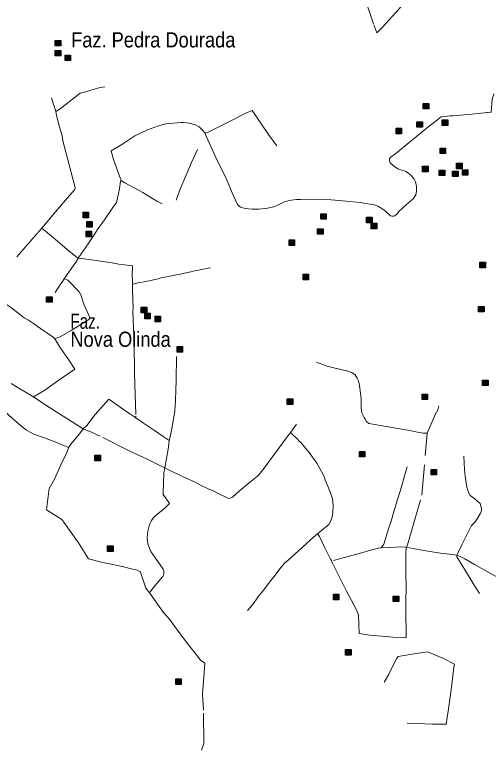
# Model space of a CAD drawing. Extents: x 393.5 to 446.9, y 8064.8 to 8120.4.
# Drawn here: x 408.44 to 413.44, y 8103.88 to 8111.65 of the extents above; entities that cross this region are included whole.
import ezdxf

# ---------------------------------------------------------------- set-up
doc = ezdxf.new("R2010")
doc.units = 0
doc.header["$LTSCALE"] = 0.064
doc.linetypes.add('DOT_DASHED', pattern=[7.7, 5, -1.2, 0.3, -1.2])
doc.layers.add('2', color=7, linetype='Continuous', lineweight=25)
doc.layers.add('22', color=7, linetype='DOT_DASHED', lineweight=13)
doc.layers.add('61', color=7, linetype='Continuous')

msp = doc.modelspace()

# ---------------------------------------------------------------- hatches: boundary and pattern name
at = {"layer": '2'}
for points in [[(408.8693, 8111.374), (408.9273, 8111.374), (408.9273, 8111.316), (408.8693, 8111.316)], [(408.8697, 8111.2686), (408.9277, 8111.2686), (408.9277, 8111.2106), (408.8697, 8111.2106)], [(408.9745, 8111.2198), (409.0325, 8111.2198), (409.0325, 8111.1618), (408.9745, 8111.1618)], [(412.7544, 8110.7099), (412.8124, 8110.7099), (412.8124, 8110.6519), (412.7544, 8110.6519)], [(412.6875, 8110.5151), (412.7455, 8110.5151), (412.7455, 8110.4571), (412.6875, 8110.4571)], [(412.9551, 8110.5354), (413.0131, 8110.5354), (413.0131, 8110.4774), (412.9551, 8110.4774)], [(412.4667, 8110.4479), (412.5247, 8110.4479), (412.5247, 8110.3899), (412.4667, 8110.3899)], [(412.9321, 8110.2372), (412.9901, 8110.2372), (412.9901, 8110.1792), (412.9321, 8110.1792)], [(413.1052, 8110.078), (413.1632, 8110.078), (413.1632, 8110.02), (413.1052, 8110.02)], [(412.7471, 8110.0465), (412.8051, 8110.0465), (412.8051, 8109.9885), (412.7471, 8109.9885)], [(412.9231, 8110.0053), (412.9811, 8110.0053), (412.9811, 8109.9473), (412.9231, 8109.9473)], [(413.0643, 8109.9949), (413.1223, 8109.9949), (413.1223, 8109.9369), (413.0643, 8109.9369)], [(413.1667, 8110.0085), (413.2247, 8110.0085), (413.2247, 8109.9505), (413.1667, 8109.9505)], [(409.164, 8109.5601), (409.222, 8109.5601), (409.222, 8109.5021), (409.164, 8109.5021)], [(411.6726, 8109.5442), (411.7306, 8109.5442), (411.7306, 8109.4862), (411.6726, 8109.4862)], [(412.1564, 8109.5083), (412.2144, 8109.5083), (412.2144, 8109.4503), (412.1564, 8109.4503)], [(409.2021, 8109.4616), (409.2601, 8109.4616), (409.2601, 8109.4036), (409.2021, 8109.4036)], [(412.2054, 8109.4439), (412.2634, 8109.4439), (412.2634, 8109.3859), (412.2054, 8109.3859)], [(409.1954, 8109.3605), (409.2534, 8109.3605), (409.2534, 8109.3025), (409.1954, 8109.3025)], [(411.6393, 8109.3873), (411.6973, 8109.3873), (411.6973, 8109.3293), (411.6393, 8109.3293)], [(411.337, 8109.2684), (411.395, 8109.2684), (411.395, 8109.2104), (411.337, 8109.2104)], [(413.3515, 8109.0331), (413.4095, 8109.0331), (413.4095, 8108.9751), (413.3515, 8108.9751)], [(411.4861, 8108.906), (411.5441, 8108.906), (411.5441, 8108.848), (411.4861, 8108.848)], [(408.7786, 8108.6689), (408.8366, 8108.6689), (408.8366, 8108.6109), (408.7786, 8108.6109)], [(409.778, 8108.5576), (409.836, 8108.5576), (409.836, 8108.4996), (409.778, 8108.4996)], [(413.3385, 8108.5663), (413.3965, 8108.5663), (413.3965, 8108.5083), (413.3385, 8108.5083)], [(409.815, 8108.4944), (409.873, 8108.4944), (409.873, 8108.4364), (409.815, 8108.4364)], [(409.9236, 8108.4631), (409.9816, 8108.4631), (409.9816, 8108.4051), (409.9236, 8108.4051)], [(410.1563, 8108.1429), (410.2143, 8108.1429), (410.2143, 8108.0849), (410.1563, 8108.0849)], [(413.3799, 8107.7891), (413.4379, 8107.7891), (413.4379, 8107.7311), (413.3799, 8107.7311)], [(412.7421, 8107.6423), (412.8001, 8107.6423), (412.8001, 8107.5843), (412.7421, 8107.5843)], [(411.3183, 8107.5917), (411.3763, 8107.5917), (411.3763, 8107.5337), (411.3183, 8107.5337)], [(412.0803, 8107.0365), (412.1383, 8107.0365), (412.1383, 8106.9785), (412.0803, 8106.9785)], [(409.289, 8106.997), (409.347, 8106.997), (409.347, 8106.939), (409.289, 8106.939)], [(412.8367, 8106.8473), (412.8947, 8106.8473), (412.8947, 8106.7893), (412.8367, 8106.7893)], [(409.4218, 8106.0404), (409.4798, 8106.0404), (409.4798, 8105.9824), (409.4218, 8105.9824)], [(411.8052, 8105.5293), (411.8632, 8105.5293), (411.8632, 8105.4713), (411.8052, 8105.4713)], [(412.4375, 8105.5097), (412.4955, 8105.5097), (412.4955, 8105.4517), (412.4375, 8105.4517)], [(411.9337, 8104.9455), (411.9917, 8104.9455), (411.9917, 8104.8875), (411.9337, 8104.8875)], [(410.1424, 8104.6363), (410.2004, 8104.6363), (410.2004, 8104.5783), (410.1424, 8104.5783)]]:
    msp.add_hatch(color=256, dxfattribs=at).paths.add_polyline_path(points)

# ---------------------------------------------------------------- linework, layer by layer
for points in [[(408.8693, 8111.374), (408.9273, 8111.374), (408.9273, 8111.316), (408.8693, 8111.316)], [(408.8697, 8111.2686), (408.9277, 8111.2686), (408.9277, 8111.2106), (408.8697, 8111.2106)], [(408.9745, 8111.2198), (409.0325, 8111.2198), (409.0325, 8111.1618), (408.9745, 8111.1618)], [(412.7544, 8110.7099), (412.8124, 8110.7099), (412.8124, 8110.6519), (412.7544, 8110.6519)], [(412.6875, 8110.5151), (412.7455, 8110.5151), (412.7455, 8110.4571), (412.6875, 8110.4571)], [(412.9551, 8110.5354), (413.0131, 8110.5354), (413.0131, 8110.4774), (412.9551, 8110.4774)], [(412.4667, 8110.4479), (412.5247, 8110.4479), (412.5247, 8110.3899), (412.4667, 8110.3899)], [(412.9321, 8110.2372), (412.9901, 8110.2372), (412.9901, 8110.1792), (412.9321, 8110.1792)], [(413.1052, 8110.078), (413.1632, 8110.078), (413.1632, 8110.02), (413.1052, 8110.02)], [(412.7471, 8110.0465), (412.8051, 8110.0465), (412.8051, 8109.9885), (412.7471, 8109.9885)], [(412.9231, 8110.0053), (412.9811, 8110.0053), (412.9811, 8109.9473), (412.9231, 8109.9473)], [(413.0643, 8109.9949), (413.1223, 8109.9949), (413.1223, 8109.9369), (413.0643, 8109.9369)], [(413.1667, 8110.0085), (413.2247, 8110.0085), (413.2247, 8109.9505), (413.1667, 8109.9505)], [(409.164, 8109.5601), (409.222, 8109.5601), (409.222, 8109.5021), (409.164, 8109.5021)], [(411.6726, 8109.5442), (411.7306, 8109.5442), (411.7306, 8109.4862), (411.6726, 8109.4862)], [(412.1564, 8109.5083), (412.2144, 8109.5083), (412.2144, 8109.4503), (412.1564, 8109.4503)], [(409.2021, 8109.4616), (409.2601, 8109.4616), (409.2601, 8109.4036), (409.2021, 8109.4036)], [(412.2054, 8109.4439), (412.2634, 8109.4439), (412.2634, 8109.3859), (412.2054, 8109.3859)], [(409.1954, 8109.3605), (409.2534, 8109.3605), (409.2534, 8109.3025), (409.1954, 8109.3025)], [(411.6393, 8109.3873), (411.6973, 8109.3873), (411.6973, 8109.3293), (411.6393, 8109.3293)], [(411.337, 8109.2684), (411.395, 8109.2684), (411.395, 8109.2104), (411.337, 8109.2104)], [(413.3515, 8109.0331), (413.4095, 8109.0331), (413.4095, 8108.9751), (413.3515, 8108.9751)], [(411.4861, 8108.906), (411.5441, 8108.906), (411.5441, 8108.848), (411.4861, 8108.848)], [(408.7786, 8108.6689), (408.8366, 8108.6689), (408.8366, 8108.6109), (408.7786, 8108.6109)], [(409.778, 8108.5576), (409.836, 8108.5576), (409.836, 8108.4996), (409.778, 8108.4996)], [(413.3385, 8108.5663), (413.3965, 8108.5663), (413.3965, 8108.5083), (413.3385, 8108.5083)], [(409.815, 8108.4944), (409.873, 8108.4944), (409.873, 8108.4364), (409.815, 8108.4364)], [(409.9236, 8108.4631), (409.9816, 8108.4631), (409.9816, 8108.4051), (409.9236, 8108.4051)], [(410.1563, 8108.1429), (410.2143, 8108.1429), (410.2143, 8108.0849), (410.1563, 8108.0849)], [(413.3799, 8107.7891), (413.4379, 8107.7891), (413.4379, 8107.7311), (413.3799, 8107.7311)], [(412.7421, 8107.6423), (412.8001, 8107.6423), (412.8001, 8107.5843), (412.7421, 8107.5843)], [(411.3183, 8107.5917), (411.3763, 8107.5917), (411.3763, 8107.5337), (411.3183, 8107.5337)], [(412.0803, 8107.0365), (412.1383, 8107.0365), (412.1383, 8106.9785), (412.0803, 8106.9785)], [(409.289, 8106.997), (409.347, 8106.997), (409.347, 8106.939), (409.289, 8106.939)], [(412.8367, 8106.8473), (412.8947, 8106.8473), (412.8947, 8106.7893), (412.8367, 8106.7893)], [(409.4218, 8106.0404), (409.4798, 8106.0404), (409.4798, 8105.9824), (409.4218, 8105.9824)], [(411.8052, 8105.5293), (411.8632, 8105.5293), (411.8632, 8105.4713), (411.8052, 8105.4713)], [(412.4375, 8105.5097), (412.4955, 8105.5097), (412.4955, 8105.4517), (412.4375, 8105.4517)], [(411.9337, 8104.9455), (411.9917, 8104.9455), (411.9917, 8104.8875), (411.9337, 8104.8875)], [(410.1424, 8104.6363), (410.2004, 8104.6363), (410.2004, 8104.5783), (410.1424, 8104.5783)]]:
    msp.add_lwpolyline(points, close=True, dxfattribs=at)
at = {"layer": '22'}
for p, q in [((411.2096, 8110.2611), (411.1221, 8110.3823)), ((409.5639, 8109.8983), (409.5658, 8109.8971)), ((409.1633, 8107.2738), (409.1632, 8107.2737)), ((410.0253, 8106.8647), (410.0253, 8106.8648)), ((412.5751, 8106.025), (412.5756, 8106.0257)), ((411.7862, 8105.8819), (411.7842, 8105.8853))]:
    msp.add_line(p, q, dxfattribs=at)
for points in [[(411.4804, 8112.1456), (411.5982, 8112.2282), (411.6975, 8112.3005), (411.7874, 8112.2138), (411.9611, 8112.0361), (412.1058, 8111.8894), (412.1275, 8111.8543), (412.2329, 8111.5382), (412.2639, 8111.4535), (412.3224, 8111.5122), (412.4955, 8111.7052), (412.6124, 8111.841), (412.7289, 8111.9706), (412.9009, 8112.1678), (413.074, 8112.3638), (413.2005, 8112.5088)], [(408.8771, 8110.6256), (408.9222, 8110.6516), (409.1025, 8110.7939), (409.1332, 8110.8189), (409.1694, 8110.8245), (409.2154, 8110.8384), (409.2469, 8110.8477)], [(409.2469, 8110.8477), (409.343, 8110.8771), (409.3939, 8110.8853)], [(408.8771, 8110.6256), (408.8517, 8110.702), (408.8294, 8110.7688)], [(413.431, 8110.6117), (413.4376, 8110.6124), (413.4723, 8110.6165), (413.4817, 8110.7519), (413.4973, 8110.8111)], [(408.729, 8109.3945), (408.8728, 8109.5638), (409.0205, 8109.7393), (409.0762, 8109.8005), (409.079, 8109.8103), (409.079, 8109.8228), (409.0773, 8109.831), (408.9955, 8110.1431), (408.9509, 8110.3158), (408.9443, 8110.367), (408.912, 8110.4738), (408.8841, 8110.5824), (408.8773, 8110.6241), (408.8771, 8110.6256)], [(411.1221, 8110.3823), (411.046, 8110.4893), (410.9487, 8110.6344), (410.8824, 8110.6063), (410.6879, 8110.5062), (410.5603, 8110.4457), (410.4855, 8110.4048), (410.4508, 8110.3951), (410.4626, 8110.3622)], [(412.6627, 8110.344), (412.7841, 8110.4437), (412.8908, 8110.5252), (412.9416, 8110.5689), (413.0431, 8110.5774), (413.0658, 8110.5785), (413.2679, 8110.5969), (413.431, 8110.6117)], [(409.5569, 8109.9152), (409.4857, 8110.1185), (409.4596, 8110.2078), (409.5724, 8110.2754), (409.7085, 8110.3656), (409.8424, 8110.4318), (409.958, 8110.4712), (410.0384, 8110.4924), (410.1956, 8110.5092), (410.2154, 8110.5092), (410.257, 8110.5038)], [(410.257, 8110.5038), (410.2849, 8110.5009), (410.3507, 8110.4825), (410.3902, 8110.4613), (410.4212, 8110.4318), (410.4508, 8110.3951)], [(410.4626, 8110.3622), (410.482, 8110.3245), (410.5821, 8110.0991), (410.6667, 8109.9343), (410.7386, 8109.7652), (410.7945, 8109.6429), (410.8095, 8109.6259), (410.8246, 8109.6146), (410.8755, 8109.5997), (410.947, 8109.5922), (411.0166, 8109.5923), (411.0487, 8109.5961), (411.0863, 8109.5999), (411.1108, 8109.6036), (411.1766, 8109.6188), (411.2388, 8109.6452), (411.2896, 8109.6698), (411.3404, 8109.6848), (411.3894, 8109.6924), (411.4176, 8109.6962), (411.459, 8109.6962), (411.7868, 8109.6904), (411.9419, 8109.6792), (412.0885, 8109.6637), (412.1675, 8109.6482), (412.2408, 8109.6383), (412.2825, 8109.6214), (412.3473, 8109.5792), (412.3699, 8109.558), (412.4, 8109.5305)], [(412.4, 8109.5305), (412.4094, 8109.5237), (412.4245, 8109.518), (412.4415, 8109.518), (412.4546, 8109.5237), (412.481, 8109.5463), (412.496, 8109.567), (412.5771, 8109.6423), (412.6504, 8109.7071), (412.6744, 8109.7437), (412.6814, 8109.7831), (412.6814, 8109.8339), (412.673, 8109.8804), (412.6589, 8109.9099), (412.625, 8109.9494), (412.5741, 8109.9922), (412.4839, 8110.0204), (412.4388, 8110.0514), (412.4049, 8110.0838), (412.3979, 8110.1035), (412.3965, 8110.1233), (412.4078, 8110.143), (412.4613, 8110.1768), (412.6052, 8110.2951), (412.6627, 8110.344)], [(410.1467, 8109.6894), (410.1897, 8109.8056), (410.3071, 8110.0852), (410.3697, 8110.222)], [(409.1128, 8109.0764), (409.144, 8109.1215), (409.2159, 8109.2258), (409.2737, 8109.3117), (409.3245, 8109.3878), (409.3893, 8109.4822), (409.4793, 8109.6123), (409.5146, 8109.663), (409.5273, 8109.7095), (409.547, 8109.8081), (409.554, 8109.8645), (409.5632, 8109.8958), (409.5639, 8109.8983), (409.5569, 8109.9152)], [(409.5658, 8109.8971), (409.6048, 8109.8729), (409.7929, 8109.7683), (409.9431, 8109.6775), (409.9999, 8109.6512)], [(408.466, 8109.0921), (408.6779, 8109.3356), (408.729, 8109.3945)], [(408.729, 8109.3945), (408.787, 8109.3419), (408.8937, 8109.2554), (408.996, 8109.1681), (409.0865, 8109.0947), (409.1122, 8109.0767), (409.1126, 8109.0764), (409.1128, 8109.0764)], [(408.9657, 8108.8598), (409.0951, 8109.0459), (409.1109, 8109.0735), (409.1121, 8109.0756), (409.1126, 8109.0764)], [(409.1128, 8109.0764), (409.1734, 8109.0695), (409.2775, 8109.0564), (409.3471, 8109.045), (409.4695, 8109.0284), (409.5412, 8109.0136), (409.6278, 8109.0039), (409.6837, 8108.997), (409.6837, 8108.9542), (409.683, 8108.9341), (409.6853, 8108.8027), (409.6854, 8108.7991)], [(410.3242, 8108.938), (410.4158, 8108.956), (410.4831, 8108.97), (410.5067, 8108.9753)], [(409.9877, 8108.8681), (410.0276, 8108.8759), (410.0975, 8108.889), (410.2011, 8108.9098), (410.2998, 8108.9307), (410.3242, 8108.938)], [(408.8663, 8108.2236), (408.9209, 8108.2448), (409.0372, 8108.3138), (409.2249, 8108.4279), (409.2373, 8108.444), (409.216, 8108.4878), (409.1706, 8108.5926), (409.1382, 8108.6895), (409.1208, 8108.7227), (409.1012, 8108.7437), (409.0391, 8108.8083), (409.0024, 8108.8441), (408.966, 8108.8597), (408.9657, 8108.8598)], [(408.8687, 8108.7131), (408.9124, 8108.7812), (408.9465, 8108.8301), (408.9657, 8108.8598)], [(409.6854, 8108.7991), (409.7417, 8108.8165), (409.8309, 8108.8314), (409.9369, 8108.8531), (409.9578, 8108.8592), (409.9877, 8108.8681)], [(409.6854, 8108.7991), (409.6842, 8108.7399), (409.691, 8108.5512)], [(408.2326, 8108.6702), (408.2712, 8108.6457), (408.3228, 8108.6099), (408.4084, 8108.5514), (408.542, 8108.4464), (408.5883, 8108.4211), (408.639, 8108.387), (408.7159, 8108.3337), (408.7612, 8108.3029)], [(409.691, 8108.5512), (409.6895, 8108.518), (409.6991, 8108.2587), (409.7054, 8107.9447), (409.7071, 8107.8201)], [(408.7612, 8108.3029), (408.8026, 8108.2728), (408.8463, 8108.2413), (408.8624, 8108.2271), (408.8663, 8108.2236)], [(408.6394, 8107.612), (408.6408, 8107.6129), (408.7599, 8107.6831), (408.9203, 8107.7989), (409.0777, 8107.9057), (409.0034, 8108.0184), (408.924, 8108.1268), (408.8663, 8108.2236)], [(410.1449, 8107.8018), (410.1471, 8107.864), (410.1512, 8107.9612), (410.1497, 8108.0374)], [(412.0561, 8107.8085), (412.0345, 8107.8455), (412.0018, 8107.87), (411.9581, 8107.885), (411.8095, 8107.9177), (411.7386, 8107.9367), (411.6268, 8107.979)], [(409.7071, 8107.8201), (409.7087, 8107.7878), (409.7105, 8107.7459), (409.7192, 8107.409), (409.7204, 8107.3952), (409.7207, 8107.3912)], [(410.1243, 8107.4205), (410.1268, 8107.4334), (410.1323, 8107.4671), (410.1384, 8107.5676), (410.141, 8107.6942), (410.1463, 8107.774), (410.1449, 8107.8018)], [(412.1286, 8107.3943), (412.1064, 8107.4457), (412.0969, 8107.4961), (412.0969, 8107.5915), (412.086, 8107.7059), (412.0791, 8107.755), (412.0682, 8107.7877), (412.0561, 8107.8085)], [(408.4043, 8107.7547), (408.4696, 8107.7146), (408.5968, 8107.6362), (408.643, 8107.6097)], [(408.2302, 8107.5827), (408.2614, 8107.5441), (408.3808, 8107.421), (408.4981, 8107.3142), (408.5664, 8107.2622), (408.6451, 8107.2207), (408.755, 8107.1806), (408.8753, 8107.1347), (409.0113, 8107.0785), (409.0133, 8107.0777)], [(408.7396, 8107.5478), (408.7032, 8107.5706), (408.643, 8107.6097), (408.6394, 8107.612)], [(409.1633, 8107.2738), (409.2034, 8107.3117), (409.2925, 8107.4264), (409.435, 8107.5891), (409.5404, 8107.5149), (409.5894, 8107.4808), (409.6562, 8107.4348), (409.7207, 8107.3912)], [(409.1633, 8107.2738), (409.0109, 8107.3726), (408.8594, 8107.4705), (408.7614, 8107.5328), (408.7396, 8107.5478)], [(412.9189, 8107.5166), (412.9072, 8107.475), (412.8813, 8107.4259), (412.8554, 8107.3673), (412.8295, 8107.3088), (412.7941, 8107.2297)], [(410.0728, 8107.1518), (410.0825, 8107.1927), (410.0999, 8107.2774), (410.1183, 8107.3822), (410.1227, 8107.4032), (410.1243, 8107.4205)], [(410.0728, 8107.1518), (410.0093, 8107.195), (409.9175, 8107.2562), (409.8021, 8107.3365), (409.7207, 8107.3912)], [(412.7941, 8107.2297), (412.7518, 8107.2297), (412.6918, 8107.2406), (412.5896, 8107.2597), (412.4655, 8107.2829), (412.222, 8107.3256), (412.1787, 8107.3326), (412.1555, 8107.3517), (412.1419, 8107.3762), (412.1286, 8107.3943)], [(409.1632, 8107.2737), (409.1247, 8107.2216), (409.0341, 8107.1148), (409.0148, 8107.0804), (409.0146, 8107.0801), (409.0139, 8107.0788), (409.0133, 8107.0777)], [(410.0253, 8106.8647), (409.989, 8106.883), (409.8338, 8106.9572), (409.658, 8107.0385), (409.3451, 8107.1971), (409.2273, 8107.2499), (409.1665, 8107.2726), (409.1633, 8107.2738)], [(411.4155, 8107.324), (411.3736, 8107.2663), (411.3536, 8107.2378)], [(411.1115, 8106.9105), (411.1414, 8106.9507), (411.2024, 8107.0319), (411.2968, 8107.1645), (411.3414, 8107.2212), (411.3522, 8107.236), (411.3536, 8107.2378)], [(411.3536, 8107.2378), (411.3541, 8107.2374), (411.3545, 8107.237)], [(411.3545, 8107.237), (411.4318, 8107.1624), (411.4421, 8107.1498)], [(412.5756, 8106.0257), (412.5805, 8106.0325), (412.587, 8106.051), (412.6371, 8106.2188), (412.7395, 8106.5754), (412.7805, 8107.0726), (412.7937, 8107.2253), (412.7941, 8107.2297)], [(410.0253, 8106.8648), (410.0607, 8107.0613), (410.0695, 8107.1146), (410.0728, 8107.1518)], [(411.4421, 8107.1498), (411.4622, 8107.1307), (411.5491, 8107.025), (411.6308, 8106.9123), (411.6783, 8106.8266)], [(409.0133, 8107.0777), (408.9851, 8107.0124), (408.9553, 8106.9509)], [(408.9553, 8106.9509), (408.9436, 8106.9256), (408.8619, 8106.7447), (408.8071, 8106.6469), (408.7789, 8106.4199), (408.9385, 8106.3174), (408.9608, 8106.2907), (409.1145, 8106.0728), (409.2214, 8105.9036), (409.3735, 8105.8661), (409.4938, 8105.8394), (409.577, 8105.8229)], [(413.1075, 8105.9416), (413.1173, 8105.9622), (413.1616, 8106.0512), (413.2181, 8106.1645), (413.2616, 8106.254), (413.3007, 8106.293), (413.3224, 8106.3267), (413.3593, 8106.3853), (413.3669, 8106.4124), (413.3669, 8106.4385), (413.3593, 8106.4689), (413.3528, 8106.4873), (413.3333, 8106.5068), (413.2974, 8106.5361), (413.2496, 8106.572), (413.235, 8106.5958), (413.2154, 8106.661), (413.1971, 8106.7773), (413.1884, 8106.8457), (413.1808, 8106.9857)], [(410.5421, 8106.6178), (410.591, 8106.5929), (410.6848, 8106.5461), (410.7052, 8106.5414), (410.7396, 8106.5554), (410.8115, 8106.6179), (410.9151, 8106.7072), (411.0043, 8106.7775), (411.034, 8106.8087), (411.0762, 8106.8618), (411.1115, 8106.9105)], [(412.3091, 8106.0192), (412.3369, 8106.0567), (412.3914, 8106.231), (412.4146, 8106.3005), (412.4399, 8106.3905), (412.478, 8106.5199), (412.5059, 8106.6084), (412.5311, 8106.6888), (412.5557, 8106.7787), (412.5829, 8106.8741)], [(410.0253, 8106.8647), (410.0164, 8106.8061), (410.0146, 8106.786)], [(410.0253, 8106.8647), (410.0664, 8106.8413), (410.1195, 8106.8194), (410.2571, 8106.7507), (410.3382, 8106.7165), (410.4101, 8106.6775), (410.4836, 8106.6431), (410.5421, 8106.6178)], [(411.6783, 8106.8266), (411.6971, 8106.7951), (411.7135, 8106.7524)], [(410.0146, 8106.786), (410.0118, 8106.7264), (410.0074, 8106.584), (410.0371, 8106.5454), (410.0742, 8106.486), (410.0296, 8106.4415), (409.9539, 8106.3792), (409.9123, 8106.3451), (409.8864, 8106.3087), (409.8648, 8106.2654), (409.8475, 8106.194), (409.8388, 8106.1269), (409.8482, 8106.0606), (409.8779, 8105.982), (409.9269, 8105.9108), (410.0101, 8105.794)], [(411.7135, 8106.7524), (411.7198, 8106.7352), (411.7478, 8106.6688), (411.7741, 8106.6013), (411.7947, 8106.5357), (411.8017, 8106.4711), (411.8004, 8106.3925), (411.7925, 8106.3444), (411.7698, 8106.2894), (411.7558, 8106.2676), (411.7016, 8106.2213), (411.6374, 8106.1686)], [(411.4644, 8106.0109), (411.4701, 8106.0158), (411.526, 8106.0674), (411.596, 8106.1319), (411.6374, 8106.1686)], [(411.7842, 8105.8853), (411.7757, 8105.8994), (411.7137, 8106.0213), (411.6574, 8106.1396), (411.6397, 8106.1653), (411.6374, 8106.1686)], [(411.7862, 8105.8819), (411.7943, 8105.8582), (411.8293, 8105.7953), (411.9404, 8105.5682), (412.0479, 8105.3656), (412.0706, 8105.3115), (412.0776, 8105.1141), (412.186, 8105.0984), (412.4378, 8105.0756), (412.5741, 8105.0704), (412.5737, 8105.1376), (412.5706, 8105.3176), (412.5709, 8105.4626), (412.5723, 8105.5963), (412.5701, 8105.7562), (412.5701, 8105.9719), (412.5718, 8106.0152), (412.5741, 8106.022), (412.5751, 8106.025)], [(412.3093, 8106.0194), (412.2831, 8106.0148), (412.1966, 8105.996), (412.1147, 8105.9701), (411.7862, 8105.8819)], [(412.3093, 8106.0194), (412.41, 8106.0239), (412.511, 8106.0304), (412.5733, 8106.0251), (412.5751, 8106.025)], [(412.5751, 8106.025), (412.5898, 8106.0229), (412.7403, 8105.9948), (412.9359, 8105.9633), (413.0304, 8105.9514), (413.1071, 8105.9417), (413.1075, 8105.9416), (413.1078, 8105.9415), (413.1088, 8105.9412)], [(410.899, 8105.357), (410.953, 8105.417), (411.0197, 8105.5117), (411.0714, 8105.5772), (411.1429, 8105.6728), (411.1806, 8105.7169), (411.2419, 8105.7975), (411.2893, 8105.8588), (411.3269, 8105.89), (411.3947, 8105.9502), (411.4442, 8105.9953), (411.4644, 8106.0109)], [(413.3468, 8105.5391), (413.2906, 8105.6269), (413.1896, 8105.793), (413.1347, 8105.8787), (413.1097, 8105.9254), (413.1075, 8105.9416)], [(413.1088, 8105.9412), (413.1433, 8105.9297), (413.1923, 8105.9037), (413.2952, 8105.8451), (413.3959, 8105.7865), (413.5738, 8105.6904), (413.6531, 8105.6437), (413.6661, 8105.6329)], [(409.577, 8105.8229), (409.581, 8105.8218), (409.6567, 8105.8025), (409.7356, 8105.7827), (409.7654, 8105.7678)], [(410.0101, 8105.794), (410.0125, 8105.7873), (410.0172, 8105.7704), (410.0172, 8105.7397), (410.0064, 8105.7166), (409.9789, 8105.6868), (409.9047, 8105.5963), (409.8741, 8105.5583), (409.8633, 8105.5444)], [(409.7654, 8105.7678), (409.7694, 8105.7643), (409.8263, 8105.5951), (409.8633, 8105.5444)], [(409.966, 8105.4022), (409.9234, 8105.4607), (409.8771, 8105.526), (409.8633, 8105.5444)], [(410.3714, 8104.8762), (410.2762, 8104.9977), (410.166, 8105.1409), (410.0768, 8105.2655), (410.0122, 8105.3377), (409.966, 8105.4022)], [(410.4123, 8103.8833), (410.4395, 8103.9548), (410.4333, 8104.3084), (410.4256, 8104.478), (410.4349, 8104.6102), (410.4472, 8104.8009), (410.4026, 8104.8347), (410.3872, 8104.8531), (410.3714, 8104.8762)], [(412.3396, 8104.6014), (412.3881, 8104.6789), (412.4721, 8104.8526), (412.4883, 8104.8732), (412.6784, 8104.9056), (412.7993, 8104.9233), (412.9599, 8104.8541), (413.0822, 8104.7922), (413.0763, 8104.7554), (413.0483, 8104.5213), (413.0152, 8104.2961), (413.0071, 8104.2283), (412.9953, 8104.1577), (412.8509, 8104.1577), (412.6166, 8104.168), (412.5834, 8104.1651)]]:
    msp.add_lwpolyline(points, dxfattribs=at)

# ---------------------------------------------------------------- texts
at = {"layer": '61'}
for s, width, p in [('Faz. Pedra Dourada', 0.9, (409.0371, 8111.3001)), ('Faz.', 0.75, (409.0294, 8108.3308)), ('Nova Olinda', 0.9, (409.0294, 8108.1408))]:
    msp.add_text(s, height=0.16, dxfattribs=dict(at, width=width)).set_placement(p)

doc.saveas('drawing.dxf')
